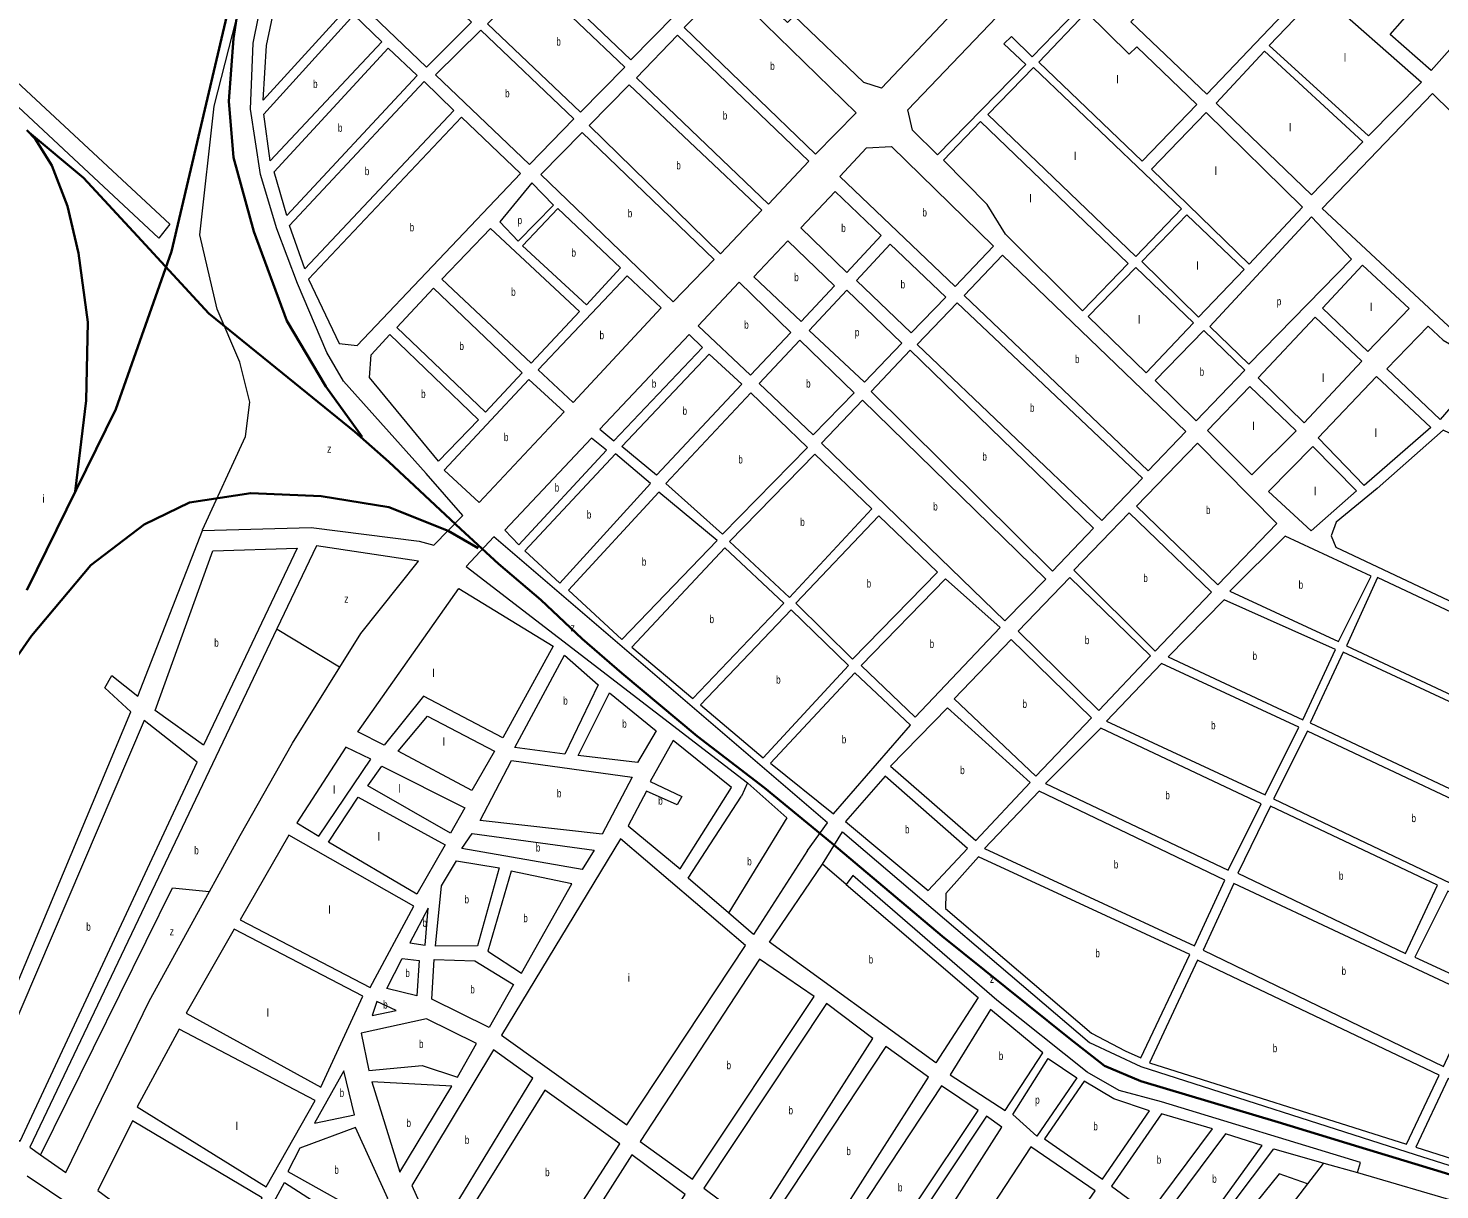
# Model space of a CAD drawing. Extents: x 639657 to 671642, y 222838 to 252123.
# Drawn here: x 653997 to 655760, y 243103 to 244554 of the extents above; entities that cross this region are included whole.
import ezdxf

# ---------------------------------------------------------------- set-up
doc = ezdxf.new("R2010")
doc.units = 0
doc.header["$LTSCALE"] = 4
for name, color, linetype, lineweight in [('1', 7, 'Continuous', 13), ('15', 7, 'Continuous', 13), ('21', 7, 'Continuous', 13), ('57', 7, 'Continuous', 35)]:
    doc.layers.add(name, color=color, linetype=linetype, lineweight=lineweight)
doc.layers.add('7', color=7, linetype='Continuous')

msp = doc.modelspace()

# ---------------------------------------------------------------- linework, layer by layer
at = {"layer": '1'}
for p, q in [((654356.44, 243907.39), (654306.97, 243803.51)), ((654970.04, 243526.69), (654902.64, 243421.95)), ((654902.64, 243421.95), (654871.335, 243448.845))]:
    msp.add_line(p, q, dxfattribs=at)
for points in [[(654214.14, 243926.75), (654349.92, 243930.2), (654484.77, 243913.25), (654503.06, 243908.04), (654539.3, 243945.49), (654493.52, 243997.9), (654390.54, 244113.03), (654369.63, 244148.88), (654332.83, 244235.25), (654306.96, 244303.27), (654286.51, 244371.29), (654274.09, 244453.13), (654277.72, 244535.32), (654303.33, 244663.21), (654344.42, 244711.03), (654416.41, 244985.23), (654452.64, 245023.14)], [(654044.741, 244968.604), (654000, 244816.51), (653922.03, 244542.9), (654173.21, 244309.37), (654159.55, 244291.75), (653914.75, 244520.06), (653825.86, 244604.7), (653759.94, 244672.03), (653680.55, 244552.99), (653714.21, 244520.63), (653534.457, 244045.365), (653507.729, 243974.696)], [(653820.23, 243269.52), (653917.83, 243206.13), (654124.84, 243699.92), (654092.02, 243729.94), (654101.08, 243745.58), (654133.64, 243719.51), (654214.14, 243926.75)], [(654578.059, 243918.74), (654543.777, 243881.576), (654895.161, 243611.42), (654887.45, 243594.46)], [(654970.04, 243526.69), (654995.148, 243561.391), (654578.059, 243918.74)], [(654385.87, 243755.721), (654412.2, 243797.93), (654484.24, 243888.07), (654356.44, 243907.39)], [(654306.97, 243803.51), (653998.56, 243155.9), (654012.044, 243146.432)], [(654222.919, 243475.481), (654261.477, 243545.593), (654326.761, 243660.965), (654385.87, 243755.721)], [(654871.335, 243448.845), (654820.86, 243492.21), (654887.45, 243594.46)], [(654988.64, 243509.65), (655013.717, 243549.956), (655322.248, 243286.946), (655386.526, 243256.929), (655729.339, 243146.865), (656022.158, 243053.954)], [(655130.36, 243261.55), (654922.59, 243412.12), (654988.64, 243509.65)], [(655657.17, 243124.299), (655660.776, 243136.859), (655412.236, 243212.617), (655359.386, 243226.911), (655319.391, 243249.782), (655206.548, 243339.834), (655026.571, 243495.638), (655018.409, 243484.204)], [(654012.044, 243146.432), (654043.399, 243124.416), (654147.576, 243338.479), (654222.919, 243475.481)], [(655018.409, 243484.204), (655183.41, 243343.16), (655130.36, 243261.55)], [(655511.251, 243032.115), (655471.44, 243046.21), (655552.76, 243153.84), (655615.017, 243136.225), (655657.17, 243124.299)]]:
    msp.add_lwpolyline(points, dxfattribs=at)
for points in [[(654945.11, 244561.33), (654882.18, 244621.03), (654998.52, 244747.71), (655166.17, 244588.72), (655062.65, 244479.26), (655040.29, 244486.49), (654953.45, 244569.73)], [(655468.73, 244471.85), (655374.13, 244561.94), (655502.04, 244694.03), (655598.99, 244608.24)], [(654749.45, 244514.7), (654635.02, 244623.83), (654694.07, 244682.45), (654804.43, 244570.3)], [(654294.38, 244532.68), (654319.27, 244651.1), (654394.7, 244578.55), (654289.91, 244464.16)], [(654493.96, 244505.66), (654417.03, 244579.06), (654472, 244635.95), (654550.22, 244561.48)], [(655101.07, 244426.56), (655095.18, 244452.31), (655271, 244636.32), (655319.27, 244589.03), (655250.82, 244518.35), (655224.75, 244543.82), (655215.12, 244534.55), (655242.7, 244508.66), (655132.53, 244395.96)], [(655749.26, 244501.16), (655697.99, 244546.3), (655774.75, 244634.18), (655829.45, 244592.28)], [(654686.56, 244449.19), (654570.2, 244559.61), (654626.25, 244615.64), (654741.97, 244505.44)], [(654980.07, 244396.94), (654816.08, 244554.87), (654868.28, 244607.02), (655030.77, 244448.44)], [(655670.98, 244419.5), (655546.88, 244532.47), (655610.19, 244598.83), (655737.08, 244486.52)], [(654298.93, 244388.3), (654290.83, 244446.76), (654403.1, 244570.64), (654438.23, 244537.04)], [(655388.3, 244388.03), (655259.22, 244511.51), (655318.47, 244574.21), (655371.91, 244521.56), (655381.33, 244530.82), (655456.54, 244458.71)], [(654622.82, 244383.9), (654505.16, 244495.82), (654561.86, 244551.64), (654678.22, 244440.79)], [(654921.26, 244334.46), (654756.4, 244492.17), (654807.74, 244545.61), (654971.73, 244387.89)], [(654319.38, 244320.28), (654303.59, 244374.48), (654445.99, 244529.12), (654482.4, 244494.88)], [(655599.53, 244346.02), (655480.37, 244460.29), (655540.89, 244525.36), (655663.71, 244412.17)], [(655380.37, 244268.81), (655195.48, 244446.22), (655252.37, 244504.83), (655437.05, 244328.28)], [(654342.23, 244253.66), (654322.92, 244307.71), (654491.24, 244487.4), (654528.3, 244451.44)], [(654861.15, 244272.19), (654697.36, 244432.48), (654747.2, 244483.34), (654912.91, 244326.91)], [(655776.46, 244176.32), (655612.91, 244328.88), (655750.66, 244472.39), (655940.1, 244286.41), (655830.24, 244149.66)], [(654384.88, 244160.38), (654407.43, 244157.67), (654611.69, 244372.7), (654537.78, 244443.1), (654346.78, 244240.57)], [(655194.61, 244333.89), (655140.07, 244389.11), (655186.28, 244437.38), (655370.53, 244259.97), (655313.41, 244201.15), (655217.51, 244296.6)], [(655521.91, 244259.42), (655399.93, 244378.19), (655468.17, 244448.65), (655588.42, 244330.73)], [(654853.45, 244265.07), (654802.11, 244212.07), (654636.82, 244371.5), (654688.59, 244423.65)], [(655154.62, 244231.31), (655010.24, 244368.7), (655043.61, 244404.46), (655074.95, 244406.5), (655202.53, 244281.95)], [(654585.552, 244312.189), (654608.407, 244287.889), (654652.687, 244332.915), (654625.547, 244360.789)], [(655019.06, 244248.89), (654961.74, 244304.53), (655004.73, 244349.99), (655062.05, 244295)], [(654693.9, 244208.47), (654613.96, 244282.29), (654658.24, 244328.83), (654736.46, 244254.58)], [(655458.6, 244193.27), (655387.69, 244262.82), (655443.74, 244321), (655515.49, 244252.52)], [(655472.583, 244181.399), (655521.148, 244134.228), (655649.704, 244265.733), (655599.71, 244318.621)], [(654513.41, 244240.71), (654573.94, 244304.06), (654685.13, 244200.07), (654624.82, 244135.43)], [(654962.17, 244187.49), (654903.13, 244243.55), (654945.48, 244288.58), (655003.88, 244232.3)], [(655099.65, 244173.57), (655031.12, 244238.84), (655073.25, 244284.51), (655142.64, 244218.17)], [(655395.75, 244001.06), (655165.83, 244220.19), (655213.74, 244270.39), (655442.81, 244050.4)], [(654677.18, 244086.43), (654633.44, 244127.09), (654744.87, 244244.73), (654787.32, 244204.93)], [(655392.94, 244123.68), (655320.74, 244193.87), (655379.99, 244255.28), (655452.18, 244185.95)], [(655670.16, 244150), (655613.23, 244204.17), (655663.42, 244258.19), (655721.6, 244204.05)], [(654456.95, 244180.17), (654502.72, 244229.51), (654613.69, 244123.58), (654567.93, 244074.46)], [(654898.86, 244120.48), (654833.36, 244182.32), (654884.47, 244236.83), (654949.34, 244174.13)], [(655041.26, 244111.73), (654972.09, 244176.35), (655019.14, 244226.77), (655087.67, 244160.64)], [(655337.91, 243938.99), (655388.63, 243991.86), (655157.06, 244210.92), (655107, 244158.78)], [(655590.31, 244061.23), (655532.99, 244117.29), (655604.18, 244192.91), (655662.36, 244137.92)], [(655404.14, 244113.84), (655465.1, 244176.33), (655516.39, 244126.89), (655455.43, 244063.54)], [(655760.54, 244065.35), (655693.55, 244128.67), (655745.3, 244181.8), (655764.26, 244164.25), (655818.7, 244132.87)], [(654424.97, 244145.93), (654448.39, 244171.34), (654559.16, 244064.98), (654509.19, 244013.06), (654422.73, 244117.78)], [(654822.23, 244171.33), (654710.8, 244053.04), (654728.03, 244038.71), (654839.04, 244155.07)], [(654977.09, 244046.01), (654909.64, 244110.21), (654960.33, 244164.29), (655028.42, 244098.59)], [(654888.17, 244109.27), (654781.46, 243995.5), (654738.15, 244031.66), (654847.23, 244146.72)], [(655327.23, 243929.36), (655098.22, 244151.89), (655049.68, 244100.32), (655275.91, 243875.89)], [(654515.95, 244002.14), (654559.82, 243961.42), (654665.84, 244074.8), (654622.1, 244115.02)], [(655580.58, 244051.17), (655525, 243996.15), (655469.65, 244051.35), (655522.48, 244106.3)], [(655748.56, 244055.31), (655665.52, 243982.64), (655608.13, 244042.52), (655680.9, 244119.08)], [(654864.04, 243922.07), (654970.12, 244030.12), (654899.37, 244098.58), (654792.98, 243985.23)], [(655267.8, 243865.72), (655038.81, 244089.24), (654987.49, 244035.6), (655216.48, 243813.86)], [(655985.49, 243737.91), (656064.7, 243908.92), (655764.25, 244051.93), (655681.7, 243978.83), (655630.31, 243936.94), (655624.31, 243919.77), (655630.14, 243905.77)], [(654609.56, 243908.53), (654718.73, 244026.82), (654700.1, 244041.84), (654591.85, 243927.04)], [(655556.15, 243935.17), (655457.21, 244035.6), (655381.11, 243957.02), (655482.68, 243858.71)], [(655599.09, 243926.35), (655655.91, 243976.06), (655601.13, 244031.61), (655546.09, 243975.4)], [(654660.62, 243860.78), (654774.04, 243985.23), (654730.17, 244022.17), (654616.78, 243901.3)], [(654947.45, 243842.65), (655050.19, 243953.57), (654979.14, 244021.79), (654872.59, 243912.89)], [(654857.02, 243914.04), (654784.26, 243974.6), (654671.32, 243852.13), (654738.16, 243790.53)], [(655132.44, 243874.48), (655059.2, 243944.71), (654955.47, 243835.62), (655026.03, 243765.94)], [(655474.57, 243849.61), (655371.93, 243948.47), (655302.78, 243876.83), (655404.34, 243775.82)], [(655674.01, 243869.55), (655566.82, 243919.53), (655497.68, 243850.57), (655633.29, 243788.08)], [(654155.25, 243701.57), (654227.08, 243901.26), (654332.29, 243904.52), (654215.52, 243658.29)], [(654940.42, 243835.7), (654866.64, 243904.86), (654750.64, 243780.93), (654826.96, 243716.81)], [(655210.53, 243805.3), (655142.61, 243866.36), (655037.27, 243757.82), (655104.63, 243693.53)], [(655398.39, 243769.94), (655297.89, 243867.72), (655233.07, 243800.88), (655334.1, 243701.49)], [(655981.14, 243727.18), (655682.06, 243867.89), (655643.47, 243782.65), (655940.94, 243643.03)], [(654652.23, 243782.1), (654589.35, 243667.39), (654490.42, 243719.47), (654441.2, 243658.29), (654408.4, 243674.93), (654534.41, 243854.21)], [(655629.47, 243777.89), (655490.64, 243839.86), (655420.42, 243768.75), (655588.72, 243689.97)], [(655021.15, 243757.91), (654949.52, 243827.59), (654836.52, 243708.83), (654914.79, 243642.71)], [(655324.92, 243692.4), (655224.42, 243790.18), (655153.11, 243716.39), (655255.22, 243619.68)], [(654604.41, 243655.4), (654666.3, 243770.93), (654708.56, 243733.67), (654666.87, 243646.98)], [(655939.82, 243634.44), (655639.13, 243774.61), (655597.83, 243686.16), (655896.37, 243545.46)], [(655583.83, 243680.86), (655412.31, 243760.2), (655343.7, 243688.54), (655541.75, 243596.12)], [(655098.67, 243683.35), (655029.16, 243748.73), (654923.7, 243635.84), (655002.46, 243572.39)], [(654683.52, 243645.31), (654722.62, 243723.57), (654781.09, 243676.23), (654757.78, 243636.8)], [(655248.2, 243611.66), (655144.99, 243705.15), (655073.64, 243631.94), (655180.47, 243539.12)], [(653930.67, 243196.71), (653986.4, 243163.43), (654207.49, 243637.25), (654141.44, 243689.37)], [(654550.58, 243601.74), (654458.86, 243650.75), (654495.13, 243694.62), (654578.82, 243650.81)], [(655536.89, 243585.25), (655336.67, 243679.45), (655267.53, 243610.48), (655495.56, 243502.06)], [(654768.84, 243600.88), (654746.1, 243557.69), (654811.08, 243503.96), (654875.25, 243605.54), (654802.16, 243664.04), (654773.58, 243612.75), (654812.98, 243594.26), (654807.16, 243584)], [(655893.09, 243535.27), (655594.55, 243675.97), (655552.2, 243591.29), (655851.8, 243448.43)], [(654393.13, 243655.77), (654332.26, 243561.26), (654359.55, 243544.62), (654424.44, 243640.99)], [(654524.22, 243548.39), (654420.78, 243607.73), (654438.44, 243632.22), (654541.88, 243580.1)], [(654561.12, 243564.2), (654600.25, 243639.24), (654750.95, 243618.47), (654713.4, 243547.21)], [(655169.86, 243529.31), (655067.17, 243619.57), (655017.69, 243562.85), (655120.75, 243476.77)], [(654517.3, 243533.74), (654481.82, 243472.17), (654371.7, 243537.08), (654408.73, 243593.56)], [(655491.23, 243489.57), (655259.42, 243600.85), (655191.11, 243529.2), (655453.35, 243407.78)], [(655756.88, 243483.31), (655548.39, 243582.17), (655507.66, 243498.56), (655717.21, 243398.07)], [(654322.05, 243546.07), (654261.15, 243440.22), (654423.69, 243355.59), (654478.19, 243457.09)], [(654538.31, 243529.08), (654551.05, 243547.99), (654703.36, 243527.24), (654688.52, 243502.93)], [(654736.57, 243541.49), (654587.64, 243296.23), (654744.51, 243184.14), (654892.55, 243407.9)], [(654557.64, 243407.77), (654505.5, 243407.33), (654512.91, 243482.64), (654531.45, 243513.97), (654584.75, 243505.28)], [(655447.48, 243396.77), (655183.77, 243519.03), (655142.95, 243473.22), (655142.3, 243454.14), (655324.77, 243298.39), (655366.9, 243276.43), (655386.51, 243267.78)], [(654599.83, 243501.11), (654570.6, 243400.89), (654612.77, 243373.3), (654675.77, 243485.08)], [(655805.05, 243343.89), (655502.75, 243485.69), (655464.13, 243402.22), (655764.53, 243257.04)], [(655848.53, 243439.85), (655769.97, 243476.14), (655728.7, 243393.6), (655808.34, 243356.77)], [(654495.95, 243454.55), (654473.21, 243411.36), (654492.59, 243408.3)], [(654253.72, 243428.33), (654193.89, 243323.56), (654361.88, 243230.92), (654414.65, 243344.76)], [(654444.67, 243354.15), (654463.7, 243391.93), (654484.69, 243389.42), (654481.84, 243345.33)], [(654572.5, 243305.78), (654500.69, 243341.19), (654503.49, 243390.66), (654554.58, 243388.93), (654602.68, 243359.24)], [(654910.15, 243390.96), (654760.82, 243163.32), (654826.27, 243116.03), (654978.25, 243344.34)], [(655758.97, 243246.21), (655457.12, 243389.74), (655397.36, 243261.57), (655718.48, 243159.75)], [(654431.91, 243337.92), (654426.15, 243320.67), (654456.2, 243326.84)], [(654993.71, 243335.65), (654840.35, 243104.87), (654902.57, 243058.63), (655051.61, 243292.06)], [(655198.59, 243328.23), (655148.23, 243246.65), (655216.89, 243202.08), (655264.11, 243273.96)], [(654412.36, 243298.52), (654421.91, 243251.84), (654488.51, 243258.31), (654532.72, 243243.64), (654556.55, 243285.76), (654493.92, 243316.41)], [(654184.92, 243303.6), (654132.55, 243206.42), (654293.61, 243106.73), (654355.04, 243214.2)], [(654577.58, 243277.87), (654475.84, 243108.26), (654505.44, 243042.4), (654626.81, 243242.28)], [(655067.82, 243281.99), (654915, 243050.67), (654972.34, 243010.31), (655121.37, 243243.74)], [(655226.549, 243196.892), (655270.829, 243266.933), (655306.539, 243242.633), (655256.545, 243169.734)], [(654390.73, 243251.58), (654354.2, 243186.24), (654404.11, 243196.33)], [(654525.83, 243232.29), (654425.79, 243237.9), (654460.64, 243124.79)], [(655338.59, 243116.04), (655397.36, 243201.5), (655352.77, 243216.66), (655315.49, 243238.38), (655266.12, 243166.49)], [(655973.62, 243147.64), (655770.18, 243241.83), (655729.87, 243155.96), (655930.28, 243092.25)], [(654641.99, 243227.36), (654544.44, 243070.67), (654640.1, 243012.35), (654735.57, 243160.42)], [(655137.6, 243232.59), (654983.19, 242999.11), (655027.53, 242968.85), (655183.02, 243201.8)], [(654126.78, 243189.17), (654083.46, 243101.74), (654231.7, 242992.8), (654288.89, 243092.71)], [(655193.83, 243194.9), (655036.76, 242958.71), (655060.02, 242941.71), (655212.77, 243181.09)], [(655475.85, 243178.85), (655412.07, 243197.81), (655349.95, 243107.53), (655397.02, 243072.99)], [(654320.86, 243125.77), (654429.44, 243064.87), (654445.87, 243091.88), (654405.32, 243180.76), (654335.66, 243154.92)], [(655492.38, 243172.69), (655413.2, 243066.68), (655460.12, 243050.41), (655538.21, 243158.02)], [(655249, 243156.67), (655091.42, 242916.18), (655162.86, 242860.88), (655329.58, 243101.45)], [(654750.75, 243146.57), (654526.94, 242795.34), (654591.28, 242752.89), (654817.3, 243097.15)], [(654255.83, 242999.99), (654316.68, 243111.76), (654363.17, 243082.05), (654301.21, 242974.58)]]:
    msp.add_lwpolyline(points, close=True, dxfattribs=at)
at = {"layer": '15'}
msp.add_line((653995.35, 243120.41), (654234.735, 242959.576), dxfattribs=at)
at = {"layer": '21'}
msp.add_line((655018.409, 243484.204), (654988.64, 243509.65), dxfattribs=at)
for points in [[(654214.14, 243926.75), (654214.37, 243927.25), (654268.132, 244043.977), (654273.486, 244086.839), (654260.993, 244136.845), (654232.439, 244202.924), (654211.023, 244295.792), (654228.87, 244456.526), (654310.964, 244777.992), (654385.92, 245045.881)], [(654306.97, 243803.51), (654307.47, 243803.207), (654385.37, 243756.024), (654385.87, 243755.721)], [(654895.161, 243611.42), (654895.661, 243610.975), (654944.3, 243567.709)], [(654944.3, 243567.709), (654871.642, 243449.345), (654871.335, 243448.845)], [(654012.044, 243146.432), (654012.291, 243146.932), (654176.746, 243480.262), (654222.419, 243475.533), (654222.919, 243475.481)], [(655595.028, 243110.15), (655614.634, 243135.725), (655615.017, 243136.225)], [(655595.028, 243110.15), (655594.528, 243110.324), (655559.364, 243122.563), (655520.797, 243075.393), (655537.938, 243068.246), (655511.619, 243032.614), (655511.251, 243032.115)], [(655657.17, 243124.299), (655785.045, 243086.83), (655773.618, 243056.813), (655816.294, 243031.19), (655816.794, 243030.89)], [(655530.093, 243025.443), (655530.476, 243025.943), (655595.028, 243110.15)]]:
    msp.add_lwpolyline(points, dxfattribs=at)
at = {"layer": '57'}
for points in [[(655185.854, 248000), (655145.465, 247854.623), (655018.214, 247474.636), (654988.848, 247372.784), (654904.667, 247112.277), (654743.156, 246515.855), (654641.355, 246112.363), (654473.971, 245547.279), (654175.421, 244275.106), (654105.923, 244078.257), (653994.921, 243851.951)], [(654413.531, 244043.738), (654368.504, 244106.416), (654319.561, 244188.682), (654278.449, 244300.327), (654252.999, 244392.386), (654247.126, 244462.899), (654252.999, 244541.247), (654280.849, 244724.353)], [(653994.765, 244426.616), (654005.241, 244416.003)], [(653997.693, 244423.65), (654065.676, 244366.987), (654133.109, 244294.223), (654222.172, 244197.786), (654298.852, 244135.758), (654404.561, 244049.682), (654446.812, 244012.399), (654536.867, 243928.175), (654583.852, 243885.084), (654636.71, 243840.034), (654688.366, 243791.002), (654738.025, 243748.469), (654832.362, 243669.63), (654916.412, 243604.943), (655000.409, 243535.975), (655138.201, 243419.532), (655296.931, 243292.271), (655341, 243257.815), (655386.526, 243238.365), (655558.172, 243187.46), (655658.592, 243156.547), (655761.42, 243125.114), (655876.169, 243089.667)], [(654005.241, 244416.003), (654025.904, 244382.593), (654045.481, 244331.666), (654059.185, 244272.906), (654070.932, 244186.723), (654068.974, 244088.788), (654055.343, 243975.137)], [(654558.402, 243904.671), (654521.205, 243926.216), (654446.812, 243955.597), (654362.631, 243969.308), (654274.534, 243973.225), (654198.183, 243961.473), (654141.409, 243934.051), (654074.847, 243883.125), (654000.454, 243794.983), (653959.342, 243736.223), (653873.11, 243627.763)]]:
    msp.add_lwpolyline(points, dxfattribs=at)

# ---------------------------------------------------------------- texts
at = {"layer": '7'}
for s, width, p in [('b', 0.75, (654656.251, 244532.415)), ('b', 0.75, (654923.455, 244501.98)), ('b', 0.75, (654352.394, 244479.47)), ('b', 0.75, (654592.274, 244467.77)), ('b', 0.75, (654864.205, 244440.035)), ('b', 0.75, (654383.355, 244424.7)), ('b', 0.75, (654806.154, 244377.765)), ('b', 0.75, (654416.973, 244370.53)), ('p', 0.75, (654607.844, 244309.331)), ('b', 0.75, (654745.501, 244317.86)), ('b', 0.75, (655113.622, 244318.905)), ('b', 0.75, (654473.093, 244300.385)), ('b', 0.75, (655012.203, 244299.44)), ('b', 0.75, (654675.184, 244268.65)), ('b', 0.75, (654953.434, 244238.035)), ('b', 0.75, (654599.844, 244219.745)), ('b', 0.75, (655086.34, 244229.04)), ('p', 0.75, (655556.295, 244207.844)), ('b', 0.75, (654710.322, 244165.58)), ('b', 0.75, (654890.95, 244178.655)), ('p', 0.75, (655029.219, 244169.25)), ('b', 0.75, (654535.237, 244151.985)), ('b', 0.75, (655304.209, 244135.725)), ('b', 0.75, (655459.892, 244119.935)), ('b', 0.75, (654487.331, 244092.2)), ('b', 0.75, (654775.528, 244105.02)), ('b', 0.75, (654968.289, 244105.15)), ('b', 0.75, (655247.928, 244074.955)), ('b', 0.75, (654813.964, 244071.11)), ('z', 0.8, (654369.9, 244023.755)), ('b', 0.75, (654590.757, 244038.22)), ('b', 0.75, (654883.61, 244010.325)), ('b', 0.75, (655188.521, 244013.89)), ('b', 0.75, (654654.162, 243975.185)), ('b', 0.75, (655127.079, 243951.55)), ('b', 0.75, (654694.316, 243941.475)), ('b', 0.75, (655467.822, 243947.155)), ('b', 0.75, (654960.959, 243932.22)), ('b', 0.75, (654763.058, 243882.565)), ('b', 0.75, (655389.55, 243862.145)), ('b', 0.75, (655043.934, 243855.325)), ('b', 0.75, (655583.532, 243853.805)), ('z', 0.8, (654391.316, 243836.233)), ('b', 0.75, (654847.661, 243810.835)), ('z', 0.8, (654674.137, 243800.498)), ('b', 0.75, (654228.936, 243781.405)), ('b', 0.75, (655122.625, 243779.945)), ('b', 0.75, (655316.465, 243784.605)), ('b', 0.75, (655526.035, 243764.915)), ('b', 0.75, (654930.85, 243735.15)), ('b', 0.75, (654664.887, 243708.955)), ('b', 0.75, (655238.626, 243704.93)), ('b', 0.75, (654738.575, 243680.185)), ('b', 0.75, (655474.216, 243678.16)), ('b', 0.75, (655012.851, 243660.56)), ('b', 0.75, (655160.78, 243622.135)), ('b', 0.75, (654656.951, 243593.225)), ('b', 0.75, (654783.556, 243584)), ('b', 0.75, (655417.103, 243590.755)), ('b', 0.75, (655724.578, 243562.2)), ('b', 0.75, (655091.834, 243548.17)), ('b', 0.75, (654203.926, 243521.91)), ('b', 0.75, (654630.689, 243525.46)), ('b', 0.75, (654894.711, 243508.205)), ('b', 0.75, (655352.685, 243504.315)), ('b', 0.75, (655633.889, 243490.12)), ('b', 0.75, (654541.544, 243460.65)), ('b', 0.75, (654069.02, 243426.4)), ('b', 0.75, (654489.022, 243431.425)), ('b', 0.75, (654614.989, 243437.205)), ('z', 0.8, (654173.238, 243420.616)), ('b', 0.75, (655329.672, 243393.405)), ('b', 0.75, (654467.655, 243368.63)), ('b', 0.75, (655046.473, 243385.6)), ('b', 0.75, (655637.225, 243371.365)), ('z', 0.8, (655197.882, 243361.3)), ('b', 0.75, (654548.773, 243348.22)), ('b', 0.75, (654439.924, 243329.295)), ('b', 0.75, (654484.725, 243280.025)), ('b', 0.75, (655208.99, 243265.155)), ('b', 0.75, (655551.231, 243274.745)), ('b', 0.75, (654868.875, 243253.495)), ('b', 0.75, (654385.553, 243218.91)), ('b', 0.75, (654946.336, 243197.14)), ('p', 0.75, (655254.432, 243210.32)), ('b', 0.75, (654469.076, 243181.345)), ('b', 0.75, (655327.069, 243177.21)), ('b', 0.75, (654541.944, 243160.135)), ('b', 0.75, (655018.572, 243146.15)), ('b', 0.75, (654378.942, 243122.815)), ('b', 0.75, (655406.311, 243135.4)), ('b', 0.75, (654642.238, 243119.855)), ('b', 0.75, (655475.601, 243111.55)), ('b', 0.75, (655082.97, 243100.72))]:
    msp.add_text(s, height=10, dxfattribs=dict(at, width=width)).set_placement(p)
for s, p in [('l', (655639.976, 244512.421)), ('l', (655355.726, 244485.263)), ('l', (655571.413, 244425.228)), ('l', (655302.876, 244389.493)), ('l', (655478.568, 244370.911)), ('l', (655247.169, 244336.605)), ('l', (655455.714, 244252.271)), ('l', (655672.828, 244200.812)), ('l', (655382.866, 244185.089)), ('l', (655612.836, 244112.189)), ('l', (655525.704, 244052.155)), ('l', (655678.542, 244043.578)), ('l', (655602.837, 243970.679)), ('i', (654014.086, 243961.26)), ('l', (654501.45, 243743.575)), ('l', (654514.305, 243657.811)), ('l', (654377.18, 243597.776)), ('l', (654458.598, 243599.206)), ('l', (654432.887, 243539.171)), ('l', (654371.467, 243447.689)), ('i', (654745.397, 243362.815)), ('l', (654294.334, 243319.044)), ('l', (654255.767, 243177.533))]:
    msp.add_text(s, height=10, dxfattribs=at).set_placement(p)

doc.saveas('drawing.dxf')
